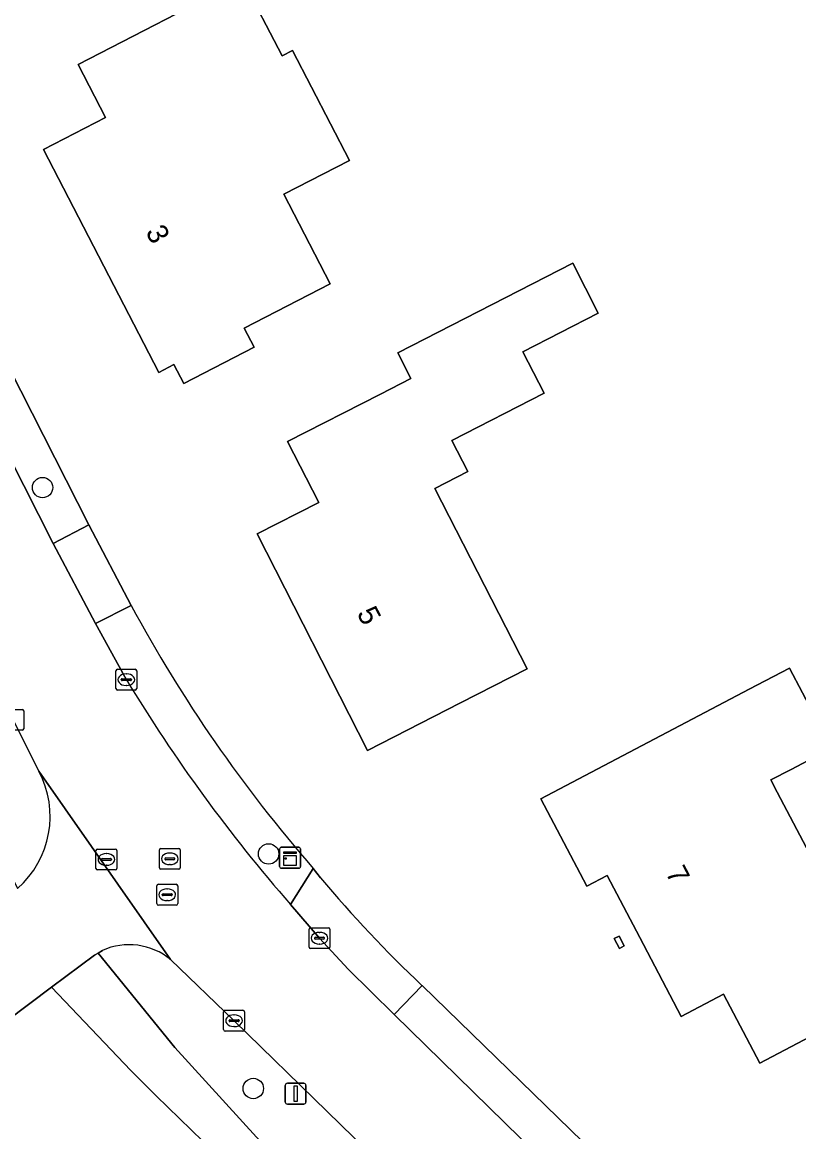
# Model space of a CAD drawing. Extents: x 162722 to 165104, y 384719 to 386284.
# Drawn here: x 163702.3 to 163739.6, y 384930.1 to 384983.4 of the extents above; entities that cross this region are included whole.
import ezdxf

# ---------------------------------------------------------------- set-up
doc = ezdxf.new("R2010")
doc.units = 0
for name, color, linetype in [('IMGEO_Boom', 7, 'Continuous'), ('IMGEO_Erf', 7, 'Continuous'), ('IMGEO_Groenvoorziening', 7, 'Continuous'), ('IMGEO_Kast', 7, 'Continuous'), ('IMGEO_Kolk', 7, 'Continuous'), ('IMGEO_Lichtmast', 7, 'Continuous'), ('IMGEO_Pand', 7, 'Continuous'), ('IMGEO_Pand_nummerreeks', 7, 'Continuous'), ('IMGEO_Parkeervlak_open', 7, 'Continuous'), ('IMGEO_Rijbaan_lokaal_open', 7, 'Continuous'), ('IMGEO_Rioolput', 7, 'Continuous'), ('IMGEO_Voetpad_open', 7, 'Continuous')]:
    doc.layers.add(name, color=color, linetype=linetype)

msp = doc.modelspace()

# ---------------------------------------------------------------- linework, layer by layer
at = {"layer": 'IMGEO_Boom'}
for centre in [(163703.26, 384961.042), (163714.111, 384943.457), (163713.375, 384932.201)]:
    msp.add_circle(centre, 0.489, dxfattribs=at)
at = {"layer": 'IMGEO_Erf'}
for points in [[(163757.669, 384995.182), (163755.228, 385000), (163754.144, 385002.139), (163753.91, 385002.58), (163753.157, 385003.995), (163752.338, 385003.569), (163740.176, 385027.426), (163738.567, 385026.557), (163738.822, 385026.058), (163738.155, 385025.71), (163714.087, 385013.147), (163707.49, 385026.219), (163704.586, 385031.975), (163675.935, 385017.371), (163676.458, 385016.283), (163679.164, 385010.981), (163682.06, 385005.355), (163684.816, 385000), (163686.673, 384996.393), (163688.473, 384992.888), (163695.133, 384979.723), (163697.839, 384974.289), (163705.48, 384959.251), (163707.512, 384955.385)], [(163716.253, 384942.766), (163716.604, 384942.317)], [(163743.466, 384898.114), (163739.775, 384901.866), (163727.21, 384913.912), (163723.266, 384917.713), (163708.711, 384931.843), (163707.497, 384933.071), (163703.684, 384937.056), (163680.028, 384919.248)], [(163721.477, 384937.136), (163732.746, 384926.182)]]:
    msp.add_lwpolyline(points, dxfattribs=at)
for points in [[(163717.064, 384970.82), (163712.943, 384968.69), (163713.412, 384967.784), (163710.036, 384966.039), (163709.567, 384966.945), (163708.838, 384966.568), (163703.306, 384977.267), (163706.282, 384978.806), (163704.968, 384981.348), (163712.859, 384985.428), (163714.756, 384981.76), (163715.26, 384982.021), (163717.987, 384976.746), (163714.841, 384975.12)], [(163723.674, 384961.809), (163722.095, 384961.001), (163726.522, 384952.344), (163723.316, 384950.705), (163718.864, 384948.428), (163713.554, 384958.814), (163716.515, 384960.328), (163715.022, 384963.248), (163719.474, 384965.524), (163720.939, 384966.273), (163720.309, 384967.506), (163728.714, 384971.805), (163729.935, 384969.416), (163726.31, 384967.563), (163727.329, 384965.57), (163722.908, 384963.308)], [(163739.111, 384952.379), (163740.984, 384948.815), (163741.129, 384948.539), (163739.187, 384947.518), (163738.217, 384947.008), (163738.524, 384946.424), (163741.959, 384939.889), (163741.39, 384939.59), (163743.129, 384936.283), (163737.685, 384933.421), (163735.947, 384936.728), (163733.919, 384935.662), (163731.932, 384939.443), (163730.365, 384942.425), (163729.381, 384941.909), (163727.176, 384946.104), (163737.169, 384951.358)], [(163730.934, 384939.516), (163731.18, 384939.047), (163730.949, 384938.926), (163730.703, 384939.395)]]:
    msp.add_lwpolyline(points, close=True, dxfattribs=at)
for centre, radius, start, end in [((163768.629, 384988.383), 69.456, 208.36529, 221.05428), ((163761.015, 384979.205), 57.733, 219.7137, 226.77694)]:
    msp.add_arc(centre, radius, start, end, dxfattribs=at)
at = {"layer": 'IMGEO_Groenvoorziening'}
for points in [[(163703.08, 384947.428), (163701.856, 384949.895), (163699.111, 384955.206), (163696.161, 384953.784), (163702.06, 384941.801)], [(163706.129, 384938.825), (163705.921, 384938.688), (163709.613, 384934.17), (163713.526, 384929.868), (163724.619, 384919.117), (163724.703, 384919.039), (163726.925, 384921.347), (163725.854, 384922.399), (163712.452, 384935.454), (163709.401, 384938.391)]]:
    msp.add_lwpolyline(points, dxfattribs=at)
for centre, radius, start, end in [((163699.026, 384945.257), 4.599, 311.2828, 28.1684), ((163707.415, 384935.969), 3.132, 50.6445, 114.2442)]:
    msp.add_arc(centre, radius, start, end, dxfattribs=at)
at = {"layer": 'IMGEO_Kast'}
for p, q in [((163714.639, 384942.85), (163714.639, 384943.691)), ((163714.639, 384943.691), (163714.639, 384942.85)), ((163714.714, 384943.775), (163715.555, 384943.775)), ((163715.555, 384943.775), (163714.714, 384943.775)), ((163715.639, 384943.7), (163715.639, 384942.859)), ((163715.639, 384942.859), (163715.639, 384943.7)), ((163715.564, 384942.775), (163714.723, 384942.775)), ((163714.723, 384942.775), (163715.564, 384942.775))]:
    msp.add_line(p, q, dxfattribs=at)
for points in [[(163714.834, 384943.565), (163715.434, 384943.565), (163715.434, 384943.48), (163714.834, 384943.48), (163714.834, 384943.565)], [(163714.834, 384943.39), (163715.434, 384943.39), (163715.434, 384942.901), (163714.834, 384942.901), (163714.834, 384943.39)]]:
    msp.add_lwpolyline(points, dxfattribs=at)
msp.add_circle((163714.918, 384943.239), 0.0377, dxfattribs=at)
for centre, start, end in [((163714.717, 384943.697), 92.4484, 184.2845), ((163714.717, 384943.697), 92.4484, 184.2845), ((163715.561, 384943.697), 2.4484, 94.2845), ((163715.561, 384943.697), 2.4484, 94.2845), ((163714.717, 384942.853), 182.4484, 274.2845), ((163714.717, 384942.853), 182.4484, 274.2845), ((163715.561, 384942.853), 272.4484, 4.2845), ((163715.561, 384942.853), 272.4484, 4.2845)]:
    msp.add_arc(centre, 0.0779, start, end, dxfattribs=at)
at = {"layer": 'IMGEO_Kolk'}
for p, q in [((163706.78, 384951.395), (163706.78, 384952.247)), ((163706.855, 384952.321), (163707.707, 384952.321)), ((163707.781, 384952.247), (163707.781, 384951.395)), ((163707.039, 384951.815), (163707.039, 384951.827)), ((163707.477, 384951.778), (163707.079, 384951.778)), ((163707.082, 384951.864), (163707.48, 384951.864)), ((163707.268, 384952.101), (163707.293, 384952.101)), ((163707.523, 384951.827), (163707.523, 384951.815)), ((163707.707, 384951.321), (163706.855, 384951.321)), ((163707.291, 384951.541), (163707.266, 384951.541)), ((163701.43, 384950.395), (163702.282, 384950.395)), ((163702.356, 384950.321), (163702.356, 384949.469)), ((163702.282, 384949.395), (163701.43, 384949.395)), ((163716.051, 384938.988), (163716.051, 384939.84)), ((163716.126, 384939.914), (163716.978, 384939.914)), ((163716.31, 384939.408), (163716.31, 384939.42)), ((163716.353, 384939.457), (163716.751, 384939.457)), ((163716.539, 384939.694), (163716.564, 384939.694)), ((163716.794, 384939.42), (163716.794, 384939.408)), ((163717.052, 384939.84), (163717.052, 384938.988)), ((163716.978, 384938.914), (163716.126, 384938.914)), ((163716.748, 384939.371), (163716.35, 384939.371)), ((163716.562, 384939.134), (163716.537, 384939.134)), ((163711.951, 384935.028), (163711.951, 384935.88)), ((163712.026, 384935.954), (163712.878, 384935.954)), ((163712.439, 384935.734), (163712.464, 384935.734)), ((163712.952, 384935.88), (163712.952, 384935.028)), ((163712.21, 384935.448), (163712.21, 384935.46)), ((163712.648, 384935.411), (163712.25, 384935.411)), ((163712.253, 384935.497), (163712.651, 384935.497)), ((163712.462, 384935.174), (163712.437, 384935.174)), ((163712.694, 384935.46), (163712.694, 384935.448)), ((163712.878, 384934.954), (163712.026, 384934.954))]:
    msp.add_line(p, q, dxfattribs=at)
for points in [[(163706.78, 384951.395), (163706.78, 384952.247)], [(163706.855, 384952.321), (163707.707, 384952.321)], [(163707.781, 384952.247), (163707.781, 384951.395)], [(163707.707, 384951.321), (163706.855, 384951.321)], [(163701.43, 384950.395), (163702.282, 384950.395)], [(163702.356, 384950.321), (163702.356, 384949.469)], [(163702.282, 384949.395), (163701.43, 384949.395)], [(163716.051, 384938.988), (163716.051, 384939.84)], [(163716.126, 384939.914), (163716.978, 384939.914)], [(163717.052, 384939.84), (163717.052, 384938.988)], [(163716.978, 384938.914), (163716.126, 384938.914)], [(163711.951, 384935.028), (163711.951, 384935.88)], [(163712.026, 384935.954), (163712.878, 384935.954)], [(163712.952, 384935.88), (163712.952, 384935.028)], [(163712.878, 384934.954), (163712.026, 384934.954)]]:
    msp.add_lwpolyline(points, dxfattribs=at)
for centre, radius, start, end in [((163706.857, 384952.245), 0.0765, 91.552, 178.448), ((163706.857, 384952.245), 0.0765, 91.552, 178.448), ((163707.705, 384952.245), 0.0765, 1.552, 88.448), ((163707.705, 384952.245), 0.0765, 1.552, 88.448), ((163707.079, 384951.824), 0.0403, 85.8775, 175.7526), ((163707.076, 384951.814), 0.0366, 178.938, 274.7102), ((163707.48, 384951.821), 0.043, 264.8664, 352.4533), ((163707.484, 384951.826), 0.0386, 1.7309, 96.639), ((163706.857, 384951.397), 0.0765, 181.552, 268.448), ((163706.857, 384951.397), 0.0765, 181.552, 268.448), ((163707.705, 384951.397), 0.0765, 271.552, 358.448), ((163707.705, 384951.397), 0.0765, 271.552, 358.448), ((163702.28, 384950.319), 0.0765, 1.552, 88.448), ((163702.28, 384950.319), 0.0765, 1.552, 88.448), ((163702.28, 384949.471), 0.0765, 271.552, 358.448), ((163702.28, 384949.471), 0.0765, 271.552, 358.448), ((163716.128, 384939.838), 0.0765, 91.552, 178.448), ((163716.128, 384939.838), 0.0765, 91.552, 178.448), ((163716.35, 384939.417), 0.0403, 85.8775, 175.7526), ((163716.347, 384939.407), 0.0366, 178.938, 274.7102), ((163716.751, 384939.414), 0.043, 264.8664, 352.4533), ((163716.755, 384939.419), 0.0386, 1.7309, 96.639), ((163716.976, 384939.838), 0.0765, 1.552, 88.448), ((163716.976, 384939.838), 0.0765, 1.552, 88.448), ((163716.128, 384938.99), 0.0765, 181.552, 268.448), ((163716.128, 384938.99), 0.0765, 181.552, 268.448), ((163716.976, 384938.99), 0.0765, 271.552, 358.448), ((163716.976, 384938.99), 0.0765, 271.552, 358.448), ((163712.028, 384935.878), 0.0765, 91.552, 178.448), ((163712.028, 384935.878), 0.0765, 91.552, 178.448), ((163712.876, 384935.878), 0.0765, 1.552, 88.448), ((163712.876, 384935.878), 0.0765, 1.552, 88.448), ((163712.25, 384935.457), 0.0403, 85.8775, 175.7526), ((163712.247, 384935.447), 0.0366, 178.938, 274.7102), ((163712.651, 384935.454), 0.043, 264.8664, 352.4533), ((163712.655, 384935.459), 0.0386, 1.7309, 96.639), ((163712.028, 384935.03), 0.0765, 181.552, 268.448), ((163712.028, 384935.03), 0.0765, 181.552, 268.448), ((163712.876, 384935.03), 0.0765, 271.552, 358.448), ((163712.876, 384935.03), 0.0765, 271.552, 358.448)]:
    msp.add_arc(centre, radius, start, end, dxfattribs=at)
for centre, major_axis, ratio, start_param, end_param in [((163707.267, 384951.821), (-0.387, 0.002), 0.722429, 4.712389, 7.853982), ((163707.292, 384951.821), (-0.39, 0.002), 0.717154, 1.570796, 4.712389), ((163716.538, 384939.414), (-0.387, 0.002), 0.722429, 4.712389, 7.853982), ((163716.563, 384939.414), (-0.39, 0.002), 0.717154, 1.570796, 4.712389), ((163712.438, 384935.454), (-0.387, 0.002), 0.722429, 4.712389, 7.853982), ((163712.463, 384935.454), (-0.39, 0.002), 0.717154, 1.570796, 4.712389)]:
    msp.add_ellipse(centre, major_axis=major_axis, ratio=ratio, start_param=start_param, end_param=end_param, dxfattribs=at)
at = {"layer": 'IMGEO_Lichtmast'}
for p, q in [((163714.91, 384931.551), (163714.91, 384932.351)), ((163714.91, 384932.351), (163714.91, 384931.551)), ((163715.01, 384932.451), (163715.8, 384932.451)), ((163715.8, 384932.451), (163715.01, 384932.451)), ((163715.9, 384932.351), (163715.9, 384931.551)), ((163715.9, 384931.551), (163715.9, 384932.351)), ((163715.8, 384931.451), (163715.01, 384931.451)), ((163715.01, 384931.451), (163715.8, 384931.451))]:
    msp.add_line(p, q, dxfattribs=at)
msp.add_lwpolyline([(163715.33, 384932.326), (163715.48, 384932.326), (163715.48, 384931.576), (163715.33, 384931.576), (163715.33, 384932.326)], dxfattribs=at)
for centre, start, end in [((163715.01, 384932.351), 90, 180), ((163715.01, 384932.351), 90, 180), ((163715.8, 384932.351), 0, 90), ((163715.8, 384932.351), 360, 90), ((163715.01, 384931.551), 180, 270), ((163715.01, 384931.551), 180, 270), ((163715.8, 384931.551), 270, 0), ((163715.8, 384931.551), 270, 0)]:
    msp.add_arc(centre, 0.1, start, end, dxfattribs=at)
at = {"layer": 'IMGEO_Pand'}
for points in [[(163710.036, 384966.039), (163713.412, 384967.784), (163712.943, 384968.69), (163717.064, 384970.82), (163714.841, 384975.12), (163717.987, 384976.746), (163715.26, 384982.021), (163714.756, 384981.76), (163712.859, 384985.428), (163704.968, 384981.348), (163706.282, 384978.806), (163703.306, 384977.267), (163708.838, 384966.568), (163709.567, 384966.945)], [(163722.095, 384961.001), (163723.674, 384961.809), (163722.908, 384963.308), (163727.329, 384965.57), (163726.31, 384967.563), (163729.935, 384969.416), (163728.714, 384971.805), (163720.309, 384967.506), (163720.939, 384966.273), (163719.474, 384965.524), (163715.022, 384963.248), (163716.515, 384960.328), (163713.554, 384958.814), (163718.864, 384948.428), (163723.316, 384950.705), (163726.522, 384952.344)], [(163738.524, 384946.424), (163738.217, 384947.008), (163739.187, 384947.518), (163741.129, 384948.539), (163740.984, 384948.815), (163739.111, 384952.379), (163737.169, 384951.358), (163727.176, 384946.104), (163729.381, 384941.909), (163730.365, 384942.425), (163731.932, 384939.443), (163733.919, 384935.662), (163735.947, 384936.728), (163737.685, 384933.421), (163743.129, 384936.283), (163741.39, 384939.59), (163741.959, 384939.889)], [(163730.934, 384939.516), (163730.703, 384939.395), (163730.949, 384938.926), (163731.18, 384939.047)]]:
    msp.add_lwpolyline(points, close=True, dxfattribs=at)
at = {"layer": 'IMGEO_Parkeervlak_open'}
msp.add_lwpolyline([(163705.48, 384959.251), (163697.839, 384974.289), (163696.103, 384973.454), (163699.534, 384966.704), (163703.768, 384958.355)], close=True, dxfattribs=at)
for points in [[(163707.512, 384955.385), (163705.797, 384954.524), (163707.281, 384951.821)], [(163715.161, 384941.031), (163716.253, 384942.766)], [(163732.746, 384926.182), (163721.477, 384937.136), (163720.131, 384935.757), (163729.987, 384926.103)]]:
    msp.add_lwpolyline(points, dxfattribs=at)
for centre, radius, start, end in [((163768.629, 384988.383), 69.456, 208.36529, 221.05428), ((163772.984, 384991.532), 76.771, 211.14873, 221.13302)]:
    msp.add_arc(centre, radius, start, end, dxfattribs=at)
at = {"layer": 'IMGEO_Rijbaan_lokaal_open'}
for points in [[(163679.873, 384992.805), (163687.684, 384977.706), (163687.789, 384977.482), (163688.346, 384976.358), (163689.884, 384973.343), (163694.801, 384963.702), (163697.55, 384958.253), (163699.111, 384955.206), (163701.856, 384949.895), (163703.08, 384947.428), (163709.401, 384938.391), (163712.452, 384935.454), (163725.854, 384922.399)], [(163707.281, 384951.821), (163705.797, 384954.524), (163703.768, 384958.355), (163699.534, 384966.704), (163696.103, 384973.454), (163693.405, 384978.87), (163689.884, 384985.748)], [(163709.401, 384938.391), (163703.08, 384947.428)], [(163729.987, 384926.103), (163720.131, 384935.757), (163717.931, 384937.92), (163716.552, 384939.414), (163715.161, 384941.031)], [(163703.684, 384937.056), (163705.755, 384938.594), (163705.921, 384938.688), (163706.129, 384938.825)], [(163680.028, 384919.248), (163703.684, 384937.056)]]:
    msp.add_lwpolyline(points, dxfattribs=at)
for centre, radius, start, end in [((163772.984, 384991.532), 76.771, 211.14873, 221.13302), ((163699.026, 384945.257), 4.599, 311.2828, 28.1684), ((163707.415, 384935.969), 3.132, 50.6445, 114.2442)]:
    msp.add_arc(centre, radius, start, end, dxfattribs=at)
at = {"layer": 'IMGEO_Rioolput'}
for p, q in [((163705.898, 384943.693), (163706.75, 384943.693)), ((163708.867, 384942.797), (163708.867, 384943.649)), ((163708.942, 384943.723), (163709.794, 384943.723)), ((163709.868, 384943.649), (163709.868, 384942.797)), ((163705.823, 384942.767), (163705.823, 384943.619)), ((163706.082, 384943.187), (163706.082, 384943.199)), ((163706.52, 384943.15), (163706.122, 384943.15)), ((163706.125, 384943.236), (163706.523, 384943.236)), ((163706.311, 384943.473), (163706.336, 384943.473)), ((163706.566, 384943.199), (163706.566, 384943.187)), ((163706.824, 384943.619), (163706.824, 384942.767)), ((163709.126, 384943.217), (163709.126, 384943.229)), ((163709.564, 384943.18), (163709.166, 384943.18)), ((163709.169, 384943.266), (163709.567, 384943.266)), ((163709.355, 384943.503), (163709.38, 384943.503)), ((163709.61, 384943.229), (163709.61, 384943.217)), ((163706.75, 384942.693), (163705.898, 384942.693)), ((163706.334, 384942.913), (163706.309, 384942.913)), ((163709.794, 384942.723), (163708.942, 384942.723)), ((163709.378, 384942.943), (163709.353, 384942.943)), ((163708.744, 384941.074), (163708.744, 384941.926)), ((163708.819, 384942), (163709.671, 384942)), ((163709.046, 384941.543), (163709.444, 384941.543)), ((163709.232, 384941.78), (163709.257, 384941.78)), ((163709.745, 384941.926), (163709.745, 384941.074)), ((163709.671, 384941), (163708.819, 384941)), ((163709.003, 384941.494), (163709.003, 384941.506)), ((163709.441, 384941.457), (163709.043, 384941.457)), ((163709.255, 384941.22), (163709.23, 384941.22)), ((163709.487, 384941.506), (163709.487, 384941.494))]:
    msp.add_line(p, q, dxfattribs=at)
for points in [[(163705.898, 384943.693), (163706.75, 384943.693)], [(163708.867, 384942.797), (163708.867, 384943.649)], [(163708.942, 384943.723), (163709.794, 384943.723)], [(163709.868, 384943.649), (163709.868, 384942.797)], [(163705.823, 384942.767), (163705.823, 384943.619)], [(163706.824, 384943.619), (163706.824, 384942.767)], [(163706.75, 384942.693), (163705.898, 384942.693)], [(163709.794, 384942.723), (163708.942, 384942.723)], [(163708.744, 384941.074), (163708.744, 384941.926)], [(163708.819, 384942), (163709.671, 384942)], [(163709.745, 384941.926), (163709.745, 384941.074)], [(163709.671, 384941), (163708.819, 384941)]]:
    msp.add_lwpolyline(points, dxfattribs=at)
for centre, radius, start, end in [((163705.9, 384943.617), 0.0765, 91.552, 178.448), ((163705.9, 384943.617), 0.0765, 91.552, 178.448), ((163706.748, 384943.617), 0.0765, 1.552, 88.448), ((163706.748, 384943.617), 0.0765, 1.552, 88.448), ((163708.944, 384943.647), 0.0765, 91.552, 178.448), ((163708.944, 384943.647), 0.0765, 91.552, 178.448), ((163709.792, 384943.647), 0.0765, 1.552, 88.448), ((163709.792, 384943.647), 0.0765, 1.552, 88.448), ((163706.122, 384943.196), 0.0403, 85.8775, 175.7526), ((163706.119, 384943.186), 0.0366, 178.938, 274.7102), ((163706.523, 384943.193), 0.043, 264.8664, 352.4533), ((163706.527, 384943.198), 0.0386, 1.7309, 96.639), ((163709.166, 384943.226), 0.0403, 85.8775, 175.7526), ((163709.163, 384943.216), 0.0366, 178.938, 274.7102), ((163709.567, 384943.223), 0.043, 264.8664, 352.4533), ((163709.571, 384943.228), 0.0386, 1.7309, 96.639), ((163705.9, 384942.769), 0.0765, 181.552, 268.448), ((163705.9, 384942.769), 0.0765, 181.552, 268.448), ((163706.748, 384942.769), 0.0765, 271.552, 358.448), ((163706.748, 384942.769), 0.0765, 271.552, 358.448), ((163708.944, 384942.799), 0.0765, 181.552, 268.448), ((163708.944, 384942.799), 0.0765, 181.552, 268.448), ((163709.792, 384942.799), 0.0765, 271.552, 358.448), ((163709.792, 384942.799), 0.0765, 271.552, 358.448), ((163708.821, 384941.924), 0.0765, 91.552, 178.448), ((163708.821, 384941.924), 0.0765, 91.552, 178.448), ((163709.043, 384941.503), 0.0403, 85.8775, 175.7526), ((163709.448, 384941.505), 0.0386, 1.7309, 96.639), ((163709.669, 384941.924), 0.0765, 1.552, 88.448), ((163709.669, 384941.924), 0.0765, 1.552, 88.448), ((163708.821, 384941.076), 0.0765, 181.552, 268.448), ((163708.821, 384941.076), 0.0765, 181.552, 268.448), ((163709.04, 384941.493), 0.0366, 178.938, 274.7102), ((163709.444, 384941.5), 0.043, 264.8664, 352.4533), ((163709.669, 384941.076), 0.0765, 271.552, 358.448), ((163709.669, 384941.076), 0.0765, 271.552, 358.448)]:
    msp.add_arc(centre, radius, start, end, dxfattribs=at)
for centre, major_axis, ratio, start_param, end_param in [((163706.31, 384943.193), (-0.387, 0.002), 0.722429, 4.712389, 7.853982), ((163706.335, 384943.193), (-0.39, 0.002), 0.717154, 1.570796, 4.712389), ((163709.354, 384943.223), (-0.387, 0.002), 0.722429, 4.712389, 7.853982), ((163709.379, 384943.223), (-0.39, 0.002), 0.717154, 1.570796, 4.712389), ((163709.231, 384941.5), (-0.387, 0.002), 0.722429, 4.712389, 7.853982), ((163709.256, 384941.5), (-0.39, 0.002), 0.717154, 1.570796, 4.712389)]:
    msp.add_ellipse(centre, major_axis=major_axis, ratio=ratio, start_param=start_param, end_param=end_param, dxfattribs=at)
at = {"layer": 'IMGEO_Voetpad_open'}
for points in [[(163707.512, 384955.385), (163705.48, 384959.251), (163703.768, 384958.355), (163705.797, 384954.524)], [(163705.921, 384938.688), (163705.755, 384938.594), (163703.684, 384937.056), (163707.497, 384933.071), (163708.711, 384931.843), (163723.266, 384917.713), (163724.619, 384919.117), (163713.526, 384929.868), (163709.613, 384934.17)]]:
    msp.add_lwpolyline(points, close=True, dxfattribs=at)
for points in [[(163716.253, 384942.766), (163715.161, 384941.031)], [(163716.604, 384942.317), (163716.253, 384942.766)], [(163715.161, 384941.031), (163716.552, 384939.414), (163717.931, 384937.92), (163720.131, 384935.757)], [(163720.131, 384935.757), (163721.477, 384937.136)]]:
    msp.add_lwpolyline(points, dxfattribs=at)
msp.add_arc((163761.015, 384979.205), 57.733, 219.7137, 226.77694, dxfattribs=at)

# ---------------------------------------------------------------- texts
at = {"layer": 'IMGEO_Pand_nummerreeks'}
for s, rotation, p in [('3', 297.3416, (163708.184, 384973.319)), ('5', 297.0778, (163718.327, 384955.013)), ('7', 297.7195, (163733.142, 384942.559))]:
    msp.add_text(s, height=1, rotation=rotation, dxfattribs=at).set_placement(p)

doc.saveas('drawing.dxf')
